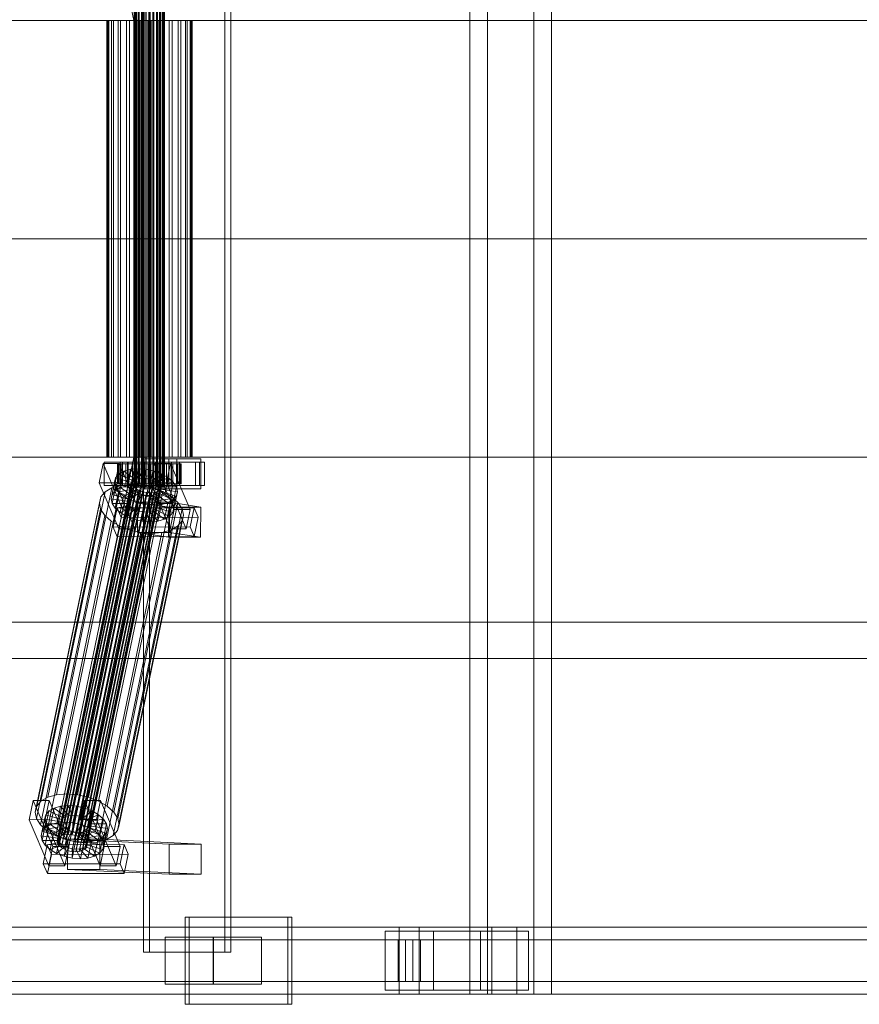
# Model space of a CAD drawing. Header units: millimetres. Extents: x -2233 to 61924, y -68080 to 6847.
# Tile 488 of 656: x 19113 to 19613, y -18456 to -17870. Entities that reach past the tile are written whole.
import ezdxf

# ---------------------------------------------------------------- set-up
doc = ezdxf.new("R2010")
doc.units = ezdxf.units.MM
doc.layers.add('superior_C02', color=7, linetype='Continuous', lineweight=0)

msp = doc.modelspace()

# ---------------------------------------------------------------- linework, layer by layer
at = {"layer": 'superior_C02'}
for p, q in [((19381.297, -17550), (19381.297, -18450)), ((19391.729, -18450), (19391.729, -17550)), ((19419.479, -18450), (19419.479, -17550)), ((19429.911, -17550), (19429.911, -18450)), ((19186.936, -17575), (19186.936, -18425)), ((19190.513, -18425), (19190.513, -17575)), ((19235.427, -18425), (19235.427, -17575)), ((19239.004, -17575), (19239.004, -18425)), ((19160.686, -17771.702), (19181.088, -17870)), ((19182.867, -17870), (19162.465, -17771.702)), ((19181.445, -18148), (19181.445, -17852)), ((19181.656, -18148), (19181.656, -17852)), ((19181.847, -18148), (19181.847, -17852)), ((19182.466, -18148), (19182.466, -17852)), ((19182.834, -18148), (19182.834, -17852)), ((19183.819, -18148), (19183.819, -17852)), ((19184.339, -18148), (19184.339, -17852)), ((19185.623, -18148), (19185.623, -17852)), ((19186.26, -18148), (19186.26, -17852)), ((19187.755, -18148), (19187.755, -17852)), ((19188.465, -18148), (19188.465, -17852)), ((19190.07, -18148), (19190.07, -17852)), ((19190.805, -18148), (19190.805, -17852)), ((19192.41, -18148), (19192.41, -17852)), ((19193.12, -18148), (19193.12, -17852)), ((19194.615, -18148), (19194.615, -17852)), ((19195.252, -18148), (19195.252, -17852)), ((19196.536, -18148), (19196.536, -17852)), ((19197.056, -18148), (19197.056, -17852)), ((19198.041, -18148), (19198.041, -17852)), ((19198.409, -18148), (19198.409, -17852)), ((19199.029, -17852), (19199.029, -18148)), ((19199.219, -18148), (19199.219, -17852)), ((19199.43, -18148), (19199.43, -17852)), ((18245.131, -17870), (19181.088, -17870)), ((19182.867, -17870), (18246.91, -17870)), ((19165.655, -17870), (19165.059, -17870)), ((19165.059, -17870), (19166.192, -17870)), ((19165.059, -18130), (19165.059, -17870)), ((19167.94, -17870), (19165.655, -17870)), ((19165.655, -18130), (19165.655, -17870)), ((19166.192, -17870), (19168.978, -17870)), ((19166.192, -18130), (19166.192, -17870)), ((19171.759, -17870), (19167.94, -17870)), ((19167.94, -18130), (19167.94, -17870)), ((19168.978, -17870), (19173.226, -17870)), ((19168.978, -18130), (19168.978, -17870)), ((19176.85, -17870), (19171.759, -17870)), ((19171.759, -18130), (19171.759, -17870)), ((19173.226, -17870), (19178.647, -17870)), ((19173.226, -18130), (19173.226, -17870)), ((19182.867, -17870), (19176.85, -17870)), ((19176.85, -18130), (19176.85, -17870)), ((19178.647, -17870), (19184.871, -17870)), ((19178.647, -18130), (19178.647, -17870)), ((19181.088, -17870), (19181.088, -18000)), ((19181.088, -17870), (20117.046, -17870)), ((19182.867, -18000), (19182.867, -17870)), ((20118.824, -17870), (19182.867, -17870)), ((19189.4, -17870), (19182.867, -17870)), ((19182.867, -18130), (19182.867, -17870)), ((19184.871, -17870), (19191.475, -17870)), ((19184.871, -18130), (19184.871, -17870)), ((19196.004, -17870), (19189.4, -17870)), ((19189.4, -18130), (19189.4, -17870)), ((19191.475, -17870), (19198.008, -17870)), ((19191.475, -18130), (19191.475, -17870)), ((19202.229, -17870), (19196.004, -17870)), ((19196.004, -18130), (19196.004, -17870)), ((19198.008, -17870), (19204.025, -17870)), ((19198.008, -18130), (19198.008, -17870)), ((19207.65, -17870), (19202.229, -17870)), ((19202.229, -18130), (19202.229, -17870)), ((19204.025, -17870), (19209.117, -17870)), ((19204.025, -18130), (19204.025, -17870)), ((19211.898, -17870), (19207.65, -17870)), ((19207.65, -18130), (19207.65, -17870)), ((19209.117, -17870), (19212.935, -17870)), ((19209.117, -18130), (19209.117, -17870)), ((19214.683, -17870), (19211.898, -17870)), ((19211.898, -18130), (19211.898, -17870)), ((19212.935, -17870), (19215.22, -17870)), ((19212.935, -18130), (19212.935, -17870)), ((19215.816, -17870), (19214.683, -17870)), ((19214.683, -17870), (19214.683, -18130)), ((19215.22, -17870), (19215.816, -17870)), ((19215.22, -18130), (19215.22, -17870)), ((19215.816, -18130), (19215.816, -17870)), ((18245.131, -18000), (19181.088, -18000)), ((19182.867, -18000), (18246.91, -18000)), ((19181.088, -18000), (19181.088, -18130)), ((19181.088, -18000), (20117.046, -18000)), ((19182.867, -18130), (19182.867, -18000)), ((20118.824, -18000), (19182.867, -18000)), ((18245.131, -18130), (19181.088, -18130)), ((19182.867, -18130), (18246.91, -18130)), ((19162.848, -18133.859), (19160.468, -18145.327)), ((19181.088, -18130), (19160.686, -18228.298)), ((19162.465, -18228.298), (19182.867, -18130)), ((19172.394, -18133.847), (19162.848, -18133.859)), ((19174.599, -18161.391), (19162.848, -18133.859)), ((19173.082, -18133), (19163.537, -18133)), ((19163.537, -18133), (19163.537, -18147)), ((19177.843, -18133), (19163.537, -18133)), ((19166.192, -18130), (19165.059, -18130)), ((19165.059, -18130), (19165.655, -18130)), ((19165.655, -18130), (19167.94, -18130)), ((19168.978, -18130), (19166.192, -18130)), ((19167.94, -18130), (19171.759, -18130)), ((19173.226, -18130), (19168.978, -18130)), ((19170.014, -18145.315), (19172.394, -18133.847)), ((19171.899, -18134), (19171.453, -18134)), ((19171.453, -18134), (19181.445, -18134)), ((19171.453, -18146), (19171.453, -18134)), ((19171.453, -18134), (19172.301, -18134)), ((19171.759, -18130), (19176.85, -18130)), ((19173.609, -18134), (19171.899, -18134)), ((19171.899, -18134), (19181.656, -18134)), ((19171.899, -18146), (19171.899, -18134)), ((19172.301, -18134), (19181.847, -18134)), ((19172.301, -18146), (19172.301, -18134)), ((19172.301, -18134), (19174.385, -18134)), ((19172.394, -18133.847), (19184.145, -18161.379)), ((19173.082, -18147), (19173.082, -18133)), ((19173.082, -18133), (19187.389, -18133)), ((19178.647, -18130), (19173.226, -18130)), ((19176.465, -18134), (19173.609, -18134)), ((19173.609, -18134), (19182.466, -18134)), ((19173.609, -18146), (19173.609, -18134)), ((19220.202, -18133), (19174.384, -18133)), ((19174.384, -18133), (19174.384, -18147)), ((19177.364, -18133), (19174.384, -18133)), ((19174.385, -18134), (19182.834, -18134)), ((19174.385, -18146), (19174.385, -18134)), ((19174.385, -18134), (19177.562, -18134)), ((19180.273, -18134), (19176.465, -18134)), ((19176.465, -18134), (19183.819, -18134)), ((19176.465, -18146), (19176.465, -18134)), ((19176.85, -18130), (19182.867, -18130)), ((19177.364, -18147), (19177.364, -18133)), ((19177.364, -18133), (19223.182, -18133)), ((19177.562, -18134), (19184.339, -18134)), ((19177.562, -18146), (19177.562, -18134)), ((19177.562, -18134), (19181.617, -18134)), ((19177.843, -18147), (19177.843, -18133)), ((19177.843, -18133), (19187.389, -18133)), ((19184.871, -18130), (19178.647, -18130)), ((19184.775, -18134), (19180.273, -18134)), ((19180.273, -18134), (19185.623, -18134)), ((19180.273, -18146), (19180.273, -18134)), ((19181.088, -18130), (20117.046, -18130)), ((19181.445, -18134), (19181.656, -18134)), ((19181.445, -18134), (19181.445, -18146)), ((19181.847, -18134), (19181.445, -18134)), ((19181.617, -18134), (19186.26, -18134)), ((19181.617, -18146), (19181.617, -18134)), ((19181.617, -18134), (19186.274, -18134)), ((19181.656, -18134), (19182.466, -18134)), ((19181.656, -18134), (19181.656, -18146)), ((19181.847, -18134), (19181.847, -18146)), ((19182.834, -18134), (19181.847, -18134)), ((19182.466, -18134), (19183.819, -18134)), ((19182.466, -18134), (19182.466, -18146)), ((19182.834, -18134), (19182.834, -18146)), ((19184.339, -18134), (19182.834, -18134)), ((20118.824, -18130), (19182.867, -18130)), ((19182.867, -18130), (19189.4, -18130)), ((19183.819, -18134), (19185.623, -18134)), ((19183.819, -18134), (19183.819, -18146)), ((19184.339, -18134), (19184.339, -18146)), ((19186.26, -18134), (19184.339, -18134)), ((19189.662, -18134), (19184.775, -18134)), ((19184.775, -18134), (19187.755, -18134)), ((19184.775, -18146), (19184.775, -18134)), ((19191.475, -18130), (19184.871, -18130)), ((19185.623, -18134), (19187.755, -18134)), ((19185.623, -18134), (19185.623, -18146)), ((19186.26, -18134), (19186.26, -18146)), ((19188.465, -18134), (19186.26, -18134)), ((19186.274, -18134), (19188.465, -18134)), ((19186.274, -18146), (19186.274, -18134)), ((19186.274, -18134), (19191.214, -18134)), ((19187.389, -18133), (19187.389, -18147)), ((19206.838, -18131), (19187.747, -18131)), ((19187.747, -18131), (19187.747, -18149)), ((19201.934, -18131), (19187.747, -18131)), ((19187.755, -18134), (19190.07, -18134)), ((19187.755, -18134), (19187.755, -18146)), ((19188.465, -18134), (19188.465, -18146)), ((19190.805, -18134), (19188.465, -18134)), ((19189.4, -18130), (19196.004, -18130)), ((19194.601, -18134), (19189.662, -18134)), ((19189.662, -18134), (19190.07, -18134)), ((19189.662, -18146), (19189.662, -18134)), ((19190.07, -18134), (19192.41, -18134)), ((19190.07, -18134), (19190.07, -18146)), ((19191.214, -18134), (19190.805, -18134)), ((19190.805, -18134), (19190.805, -18146)), ((19193.12, -18134), (19190.805, -18134)), ((19193.394, -18133.821), (19191.014, -18145.289)), ((19191.214, -18146), (19191.214, -18134)), ((19191.214, -18134), (19196.101, -18134)), ((19198.008, -18130), (19191.475, -18130)), ((19194.601, -18134), (19192.41, -18134)), ((19192.41, -18134), (19194.615, -18134)), ((19192.41, -18134), (19192.41, -18146)), ((19196.101, -18134), (19193.12, -18134)), ((19193.12, -18134), (19193.12, -18146)), ((19195.252, -18134), (19193.12, -18134)), ((19202.94, -18133.809), (19193.394, -18133.821)), ((19205.145, -18161.353), (19193.394, -18133.821)), ((19203.628, -18133), (19194.082, -18133)), ((19194.082, -18133), (19194.082, -18147)), ((19208.389, -18133), (19194.082, -18133)), ((19199.258, -18134), (19194.601, -18134)), ((19194.601, -18146), (19194.601, -18134)), ((19199.258, -18134), (19194.615, -18134)), ((19194.615, -18134), (19196.536, -18134)), ((19194.615, -18134), (19194.615, -18146)), ((19200.602, -18134), (19195.252, -18134)), ((19195.252, -18134), (19195.252, -18146)), ((19197.056, -18134), (19195.252, -18134)), ((19196.004, -18130), (19202.229, -18130)), ((19196.101, -18146), (19196.101, -18134)), ((19196.101, -18134), (19200.602, -18134)), ((19203.313, -18134), (19196.536, -18134)), ((19196.536, -18134), (19198.041, -18134)), ((19196.536, -18134), (19196.536, -18146)), ((19204.41, -18134), (19197.056, -18134)), ((19197.056, -18134), (19197.056, -18146)), ((19198.409, -18134), (19197.056, -18134)), ((19204.025, -18130), (19198.008, -18130)), ((19206.49, -18134), (19198.041, -18134)), ((19198.041, -18134), (19199.029, -18134)), ((19198.041, -18134), (19198.041, -18146)), ((19207.266, -18134), (19198.409, -18134)), ((19198.409, -18134), (19198.409, -18146)), ((19199.219, -18134), (19198.409, -18134)), ((19199.029, -18134), (19208.574, -18134)), ((19199.029, -18146), (19199.029, -18134)), ((19199.029, -18134), (19199.43, -18134)), ((19208.976, -18134), (19199.219, -18134)), ((19199.219, -18134), (19199.219, -18146)), ((19199.43, -18134), (19199.219, -18134)), ((19203.313, -18134), (19199.258, -18134)), ((19199.258, -18146), (19199.258, -18134)), ((19209.422, -18134), (19199.43, -18134)), ((19199.43, -18134), (19199.43, -18146)), ((19200.559, -18145.277), (19202.94, -18133.809)), ((19200.602, -18146), (19200.602, -18134)), ((19200.602, -18134), (19204.41, -18134)), ((19201.934, -18149), (19201.934, -18131)), ((19201.934, -18131), (19221.025, -18131)), ((19202.229, -18130), (19207.65, -18130)), ((19202.94, -18133.809), (19214.69, -18161.341)), ((19206.49, -18134), (19203.313, -18134)), ((19203.313, -18146), (19203.313, -18134)), ((19203.628, -18147), (19203.628, -18133)), ((19203.628, -18133), (19217.934, -18133)), ((19209.117, -18130), (19204.025, -18130)), ((19204.41, -18146), (19204.41, -18134)), ((19204.41, -18134), (19207.266, -18134)), ((19208.574, -18134), (19206.49, -18134)), ((19206.49, -18146), (19206.49, -18134)), ((19206.838, -18149), (19206.838, -18131)), ((19206.838, -18131), (19221.025, -18131)), ((19207.266, -18146), (19207.266, -18134)), ((19207.266, -18134), (19208.976, -18134)), ((19207.65, -18130), (19211.898, -18130)), ((19208.389, -18147), (19208.389, -18133)), ((19208.389, -18133), (19217.934, -18133)), ((19208.574, -18134), (19208.574, -18146)), ((19209.422, -18134), (19208.574, -18134)), ((19208.976, -18146), (19208.976, -18134)), ((19208.976, -18134), (19209.422, -18134)), ((19212.935, -18130), (19209.117, -18130)), ((19209.422, -18146), (19209.422, -18134)), ((19211.898, -18130), (19214.683, -18130)), ((19215.22, -18130), (19212.935, -18130)), ((19214.683, -18130), (19215.816, -18130)), ((19215.816, -18130), (19215.22, -18130)), ((19217.934, -18133), (19217.934, -18147)), ((19220.202, -18147), (19220.202, -18133)), ((19220.202, -18133), (19223.182, -18133)), ((19221.025, -18131), (19221.025, -18149)), ((19223.182, -18133), (19223.182, -18147)), ((19170.201, -18149.985), (19172.241, -18140.156)), ((19172.241, -18140.156), (19170.322, -18142.416)), ((19175.258, -18138.419), (19172.241, -18140.156)), ((19172.241, -18140.156), (19180.722, -18144.203)), ((19173.218, -18148.249), (19175.258, -18138.419)), ((19179.168, -18137.325), (19175.258, -18138.419)), ((19175.258, -18138.419), (19182.151, -18143.38)), ((19177.127, -18147.155), (19179.168, -18137.325)), ((19183.703, -18136.948), (19179.168, -18137.325)), ((19179.168, -18137.325), (19184.003, -18142.862)), ((19181.663, -18146.777), (19183.703, -18136.948)), ((19188.556, -18137.313), (19183.703, -18136.948)), ((19183.703, -18136.948), (19186.151, -18142.683)), ((19186.515, -18147.143), (19188.556, -18137.313)), ((19188.556, -18137.313), (19188.45, -18142.856)), ((19193.395, -18138.396), (19188.556, -18137.313)), ((19193.395, -18138.396), (19190.742, -18143.369)), ((19191.354, -18148.226), (19193.395, -18138.396)), ((19197.89, -18140.123), (19192.871, -18144.188)), ((19197.89, -18140.123), (19193.395, -18138.396)), ((19195.85, -18149.953), (19197.89, -18140.123)), ((19201.735, -18142.377), (19197.89, -18140.123)), ((19135.451, -18358.68), (19179.826, -18144.881)), ((19135.728, -18360.017), (19180.104, -18146.218)), ((19135.777, -18357.434), (19180.153, -18143.635)), ((19136.686, -18356.363), (19181.062, -18142.565)), ((19138.115, -18355.541), (19182.491, -18141.742)), ((19139.967, -18355.022), (19184.343, -18141.224)), ((19142.116, -18354.844), (19186.491, -18141.045)), ((19144.414, -18355.017), (19188.79, -18141.218)), ((19146.706, -18355.53), (19191.082, -18141.731)), ((19148.836, -18356.348), (19193.211, -18142.549)), ((19150.657, -18357.415), (19195.033, -18143.617)), ((19152.047, -18358.659), (19196.422, -18144.861)), ((19197.285, -18146.196), (19152.91, -18359.995)), ((19160.468, -18145.327), (19170.014, -18145.315)), ((19160.468, -18145.327), (19172.219, -18172.859)), ((19167.592, -18154.877), (19169.632, -18145.047)), ((19168.282, -18152.246), (19170.322, -18142.416)), ((19170.322, -18142.416), (19169.632, -18145.047)), ((19169.632, -18145.047), (19179.486, -18146.52)), ((19169.632, -18145.047), (19170.218, -18147.868)), ((19181.764, -18172.847), (19170.014, -18145.315)), ((19170.322, -18142.416), (19179.813, -18145.274)), ((19181.445, -18146), (19171.453, -18146)), ((19171.453, -18146), (19171.899, -18146)), ((19172.301, -18146), (19171.453, -18146)), ((19181.656, -18146), (19171.899, -18146)), ((19171.899, -18146), (19173.609, -18146)), ((19181.847, -18146), (19172.301, -18146)), ((19174.385, -18146), (19172.301, -18146)), ((19182.466, -18146), (19173.609, -18146)), ((19173.609, -18146), (19176.465, -18146)), ((19182.834, -18146), (19174.385, -18146)), ((19177.562, -18146), (19174.385, -18146)), ((19183.819, -18146), (19176.465, -18146)), ((19176.465, -18146), (19180.273, -18146)), ((19184.339, -18146), (19177.562, -18146)), ((19181.617, -18146), (19177.562, -18146)), ((19179.813, -18145.274), (19177.773, -18155.103)), ((19180.722, -18144.203), (19178.682, -18154.033)), ((19179.486, -18146.52), (19179.813, -18145.274)), ((19179.813, -18145.274), (19180.722, -18144.203)), ((19180.153, -18143.635), (19179.826, -18144.881)), ((19179.826, -18144.881), (19180.104, -18146.218)), ((19180.104, -18146.218), (19180.967, -18147.554)), ((19182.151, -18143.38), (19180.111, -18153.21)), ((19181.062, -18142.565), (19180.153, -18143.635)), ((19185.623, -18146), (19180.273, -18146)), ((19180.273, -18146), (19184.775, -18146)), ((19180.722, -18144.203), (19182.151, -18143.38)), ((19182.491, -18141.742), (19181.062, -18142.565)), ((19181.656, -18146), (19181.445, -18146)), ((19181.445, -18146), (19181.847, -18146)), ((19186.26, -18146), (19181.617, -18146)), ((19186.274, -18146), (19181.617, -18146)), ((19182.466, -18146), (19181.656, -18146)), ((19181.847, -18146), (19182.834, -18146)), ((19184.003, -18142.862), (19181.963, -18152.692)), ((19182.151, -18143.38), (19184.003, -18142.862)), ((19183.819, -18146), (19182.466, -18146)), ((19184.343, -18141.224), (19182.491, -18141.742)), ((19182.834, -18146), (19184.339, -18146)), ((19185.623, -18146), (19183.819, -18146)), ((19184.003, -18142.862), (19186.151, -18142.683)), ((19186.151, -18142.683), (19184.111, -18152.513)), ((19184.339, -18146), (19186.26, -18146)), ((19186.491, -18141.045), (19184.343, -18141.224)), ((19187.755, -18146), (19184.775, -18146)), ((19184.775, -18146), (19189.662, -18146)), ((19187.755, -18146), (19185.623, -18146)), ((19186.151, -18142.683), (19188.45, -18142.856)), ((19186.26, -18146), (19188.465, -18146)), ((19188.465, -18146), (19186.274, -18146)), ((19191.214, -18146), (19186.274, -18146)), ((19188.45, -18142.856), (19186.41, -18152.686)), ((19188.79, -18141.218), (19186.491, -18141.045)), ((19190.07, -18146), (19187.755, -18146)), ((19188.45, -18142.856), (19190.742, -18143.369)), ((19188.465, -18146), (19190.805, -18146)), ((19190.742, -18143.369), (19188.702, -18153.199)), ((19191.082, -18141.731), (19188.79, -18141.218)), ((19190.07, -18146), (19189.662, -18146)), ((19189.662, -18146), (19194.601, -18146)), ((19192.41, -18146), (19190.07, -18146)), ((19190.742, -18143.369), (19192.871, -18144.188)), ((19190.805, -18146), (19191.214, -18146)), ((19190.805, -18146), (19193.12, -18146)), ((19192.871, -18144.188), (19190.831, -18154.017)), ((19191.014, -18145.289), (19200.559, -18145.277)), ((19191.014, -18145.289), (19202.764, -18172.821)), ((19193.211, -18142.549), (19191.082, -18141.731)), ((19196.101, -18146), (19191.214, -18146)), ((19194.615, -18146), (19192.41, -18146)), ((19192.41, -18146), (19194.601, -18146)), ((19194.693, -18145.255), (19192.653, -18155.085)), ((19192.871, -18144.188), (19194.693, -18145.255)), ((19193.12, -18146), (19196.101, -18146)), ((19193.12, -18146), (19195.252, -18146)), ((19195.033, -18143.617), (19193.211, -18142.549)), ((19194.601, -18146), (19199.258, -18146)), ((19196.536, -18146), (19194.615, -18146)), ((19194.615, -18146), (19199.258, -18146)), ((19201.735, -18142.377), (19194.693, -18145.255)), ((19194.693, -18145.255), (19196.082, -18146.499)), ((19196.422, -18144.861), (19195.033, -18143.617)), ((19195.252, -18146), (19200.602, -18146)), ((19195.252, -18146), (19197.056, -18146)), ((19204.669, -18145.003), (19196.082, -18146.499)), ((19200.602, -18146), (19196.101, -18146)), ((19197.285, -18146.196), (19196.422, -18144.861)), ((19198.041, -18146), (19196.536, -18146)), ((19196.536, -18146), (19203.313, -18146)), ((19197.056, -18146), (19204.41, -18146)), ((19197.056, -18146), (19198.409, -18146)), ((19197.563, -18147.533), (19197.285, -18146.196)), ((19199.029, -18146), (19198.041, -18146)), ((19198.041, -18146), (19206.49, -18146)), ((19198.409, -18146), (19207.266, -18146)), ((19198.409, -18146), (19199.219, -18146)), ((19208.574, -18146), (19199.029, -18146)), ((19199.43, -18146), (19199.029, -18146)), ((19199.219, -18146), (19208.976, -18146)), ((19199.219, -18146), (19199.43, -18146)), ((19199.258, -18146), (19203.313, -18146)), ((19199.43, -18146), (19209.422, -18146)), ((19199.695, -18152.207), (19201.735, -18142.377)), ((19212.31, -18172.809), (19200.559, -18145.277)), ((19204.41, -18146), (19200.602, -18146)), ((19204.669, -18145.003), (19201.735, -18142.377)), ((19202.629, -18154.833), (19204.669, -18145.003)), ((19203.313, -18146), (19206.49, -18146)), ((19207.266, -18146), (19204.41, -18146)), ((19206.491, -18147.823), (19204.669, -18145.003)), ((19206.49, -18146), (19208.574, -18146)), ((19208.976, -18146), (19207.266, -18146)), ((19208.574, -18146), (19209.422, -18146)), ((19209.422, -18146), (19208.976, -18146)), ((19125.838, -18334.981), (19164.093, -18150.672)), ((19129.872, -18332.659), (19168.126, -18148.35)), ((19135.098, -18331.197), (19173.353, -18146.887)), ((19136.591, -18361.352), (19180.967, -18147.554)), ((19137.981, -18362.596), (19182.356, -18148.798)), ((19139.802, -18363.664), (19184.178, -18149.865)), ((19141.161, -18330.692), (19179.416, -18146.383)), ((19141.932, -18364.482), (19186.307, -18150.683)), ((19144.224, -18364.995), (19188.599, -18151.196)), ((19146.522, -18365.168), (19190.898, -18151.369)), ((19147.648, -18331.181), (19185.903, -18146.872)), ((19148.671, -18364.989), (19193.046, -18151.191)), ((19150.523, -18364.471), (19194.898, -18150.672)), ((19151.952, -18363.648), (19196.327, -18149.85)), ((19152.861, -18362.578), (19197.236, -18148.779)), ((19153.187, -18361.332), (19197.563, -18147.533)), ((19154.117, -18332.629), (19192.372, -18148.32)), ((19160.127, -18334.938), (19198.382, -18150.629)), ((19164.093, -18150.672), (19161.528, -18153.694)), ((19163.537, -18147), (19173.082, -18147)), ((19163.537, -18147), (19177.843, -18147)), ((19168.126, -18148.35), (19164.093, -18150.672)), ((19173.353, -18146.887), (19168.126, -18148.35)), ((19168.178, -18157.698), (19170.218, -18147.868)), ((19168.282, -18152.246), (19170.201, -18149.985)), ((19170, -18160.518), (19172.04, -18150.688)), ((19170.201, -18149.985), (19173.218, -18148.249)), ((19178.682, -18154.033), (19170.201, -18149.985)), ((19170.218, -18147.868), (19179.764, -18147.856)), ((19170.218, -18147.868), (19172.04, -18150.688)), ((19172.04, -18150.688), (19180.626, -18149.192)), ((19172.04, -18150.688), (19174.973, -18153.314)), ((19187.389, -18147), (19173.082, -18147)), ((19173.218, -18148.249), (19177.127, -18147.155)), ((19180.111, -18153.21), (19173.218, -18148.249)), ((19179.416, -18146.383), (19173.353, -18146.887)), ((19174.384, -18147), (19220.202, -18147)), ((19174.384, -18147), (19177.364, -18147)), ((19174.973, -18153.314), (19182.016, -18150.436)), ((19177.127, -18147.155), (19181.663, -18146.777)), ((19181.963, -18152.692), (19177.127, -18147.155)), ((19223.182, -18147), (19177.364, -18147)), ((19179.486, -18146.52), (19177.446, -18156.35)), ((19179.764, -18147.856), (19177.723, -18157.686)), ((19187.389, -18147), (19177.843, -18147)), ((19180.626, -18149.192), (19178.586, -18159.022)), ((19178.819, -18155.567), (19183.838, -18151.503)), ((19185.903, -18146.872), (19179.416, -18146.383)), ((19179.764, -18147.856), (19179.486, -18146.52)), ((19180.626, -18149.192), (19179.764, -18147.856)), ((19182.016, -18150.436), (19179.976, -18160.266)), ((19182.016, -18150.436), (19180.626, -18149.192)), ((19180.967, -18147.554), (19182.356, -18148.798)), ((19181.847, -18148), (19181.445, -18148)), ((19181.445, -18148), (19181.656, -18148)), ((19181.656, -18148), (19182.466, -18148)), ((19184.111, -18152.513), (19181.663, -18146.777)), ((19181.663, -18146.777), (19186.515, -18147.143)), ((19183.838, -18151.503), (19181.797, -18161.333)), ((19182.834, -18148), (19181.847, -18148)), ((19183.838, -18151.503), (19182.016, -18150.436)), ((19182.356, -18148.798), (19184.178, -18149.865)), ((19182.466, -18148), (19183.819, -18148)), ((19184.339, -18148), (19182.834, -18148)), ((19183.819, -18148), (19185.623, -18148)), ((19185.967, -18152.321), (19183.838, -18151.503)), ((19184.178, -18149.865), (19186.307, -18150.683)), ((19186.26, -18148), (19184.339, -18148)), ((19185.623, -18148), (19187.755, -18148)), ((19192.372, -18148.32), (19185.903, -18146.872)), ((19188.465, -18148), (19186.26, -18148)), ((19186.307, -18150.683), (19188.599, -18151.196)), ((19186.41, -18152.686), (19186.515, -18147.143)), ((19186.515, -18147.143), (19191.354, -18148.226)), ((19187.747, -18149), (19206.838, -18149)), ((19201.934, -18149), (19187.747, -18149)), ((19187.755, -18148), (19190.07, -18148)), ((19190.805, -18148), (19188.465, -18148)), ((19188.599, -18151.196), (19190.898, -18151.369)), ((19188.702, -18153.199), (19191.354, -18148.226)), ((19190.07, -18148), (19192.41, -18148)), ((19193.12, -18148), (19190.805, -18148)), ((19190.831, -18154.017), (19195.85, -18149.953)), ((19190.898, -18151.369), (19193.046, -18151.191)), ((19191.354, -18148.226), (19195.85, -18149.953)), ((19198.382, -18150.629), (19192.372, -18148.32)), ((19192.41, -18148), (19194.615, -18148)), ((19193.046, -18151.191), (19194.898, -18150.672)), ((19195.252, -18148), (19193.12, -18148)), ((19195.987, -18151.488), (19193.947, -18161.318)), ((19196.082, -18146.499), (19194.042, -18156.329)), ((19194.082, -18147), (19203.628, -18147)), ((19194.082, -18147), (19208.389, -18147)), ((19195.987, -18151.488), (19194.558, -18152.311)), ((19194.615, -18148), (19196.536, -18148)), ((19196.896, -18150.417), (19194.856, -18160.247)), ((19194.898, -18150.672), (19196.327, -18149.85)), ((19194.905, -18157.665), (19196.945, -18147.835)), ((19197.223, -18149.171), (19195.183, -18159.001)), ((19197.056, -18148), (19195.252, -18148)), ((19195.85, -18149.953), (19199.695, -18152.207)), ((19196.896, -18150.417), (19195.987, -18151.488)), ((19204.468, -18155.535), (19195.987, -18151.488)), ((19196.082, -18146.499), (19196.945, -18147.835)), ((19196.327, -18149.85), (19197.236, -18148.779)), ((19196.536, -18148), (19198.041, -18148)), ((19197.223, -18149.171), (19196.896, -18150.417)), ((19206.387, -18153.275), (19196.896, -18150.417)), ((19196.945, -18147.835), (19206.491, -18147.823)), ((19196.945, -18147.835), (19197.223, -18149.171)), ((19198.409, -18148), (19197.056, -18148)), ((19207.077, -18150.644), (19197.223, -18149.171)), ((19197.236, -18148.779), (19197.563, -18147.533)), ((19198.041, -18148), (19199.029, -18148)), ((19203.522, -18153.641), (19198.382, -18150.629)), ((19199.219, -18148), (19198.409, -18148)), ((19199.029, -18148), (19199.43, -18148)), ((19199.43, -18148), (19199.219, -18148)), ((19221.025, -18149), (19201.934, -18149)), ((19217.934, -18147), (19203.628, -18147)), ((19206.491, -18147.823), (19204.451, -18157.653)), ((19205.036, -18160.474), (19207.077, -18150.644)), ((19206.387, -18153.275), (19207.077, -18150.644)), ((19207.077, -18150.644), (19206.491, -18147.823)), ((19221.025, -18149), (19206.838, -18149)), ((19217.934, -18147), (19208.389, -18147)), ((19223.182, -18147), (19220.202, -18147)), ((19122.351, -18341.52), (19160.605, -18157.211)), ((19123.273, -18338.003), (19161.528, -18153.694)), ((19161.528, -18153.694), (19160.605, -18157.211)), ((19160.605, -18157.211), (19161.389, -18160.982)), ((19165.268, -18337.95), (19203.522, -18153.641)), ((19167.592, -18154.877), (19168.282, -18152.246)), ((19177.446, -18156.35), (19167.592, -18154.877)), ((19168.178, -18157.698), (19167.592, -18154.877)), ((19177.723, -18157.686), (19168.178, -18157.698)), ((19170, -18160.518), (19168.178, -18157.698)), ((19177.773, -18155.103), (19168.282, -18152.246)), ((19169.189, -18341.461), (19207.444, -18157.152)), ((19172.933, -18163.144), (19174.973, -18153.314)), ((19174.973, -18153.314), (19178.819, -18155.567)), ((19176.779, -18165.397), (19178.819, -18155.567)), ((19177.773, -18155.103), (19177.446, -18156.35)), ((19177.446, -18156.35), (19177.723, -18157.686)), ((19177.723, -18157.686), (19178.586, -18159.022)), ((19178.682, -18154.033), (19177.773, -18155.103)), ((19180.111, -18153.21), (19178.682, -18154.033)), ((19178.819, -18155.567), (19183.314, -18157.295)), ((19181.963, -18152.692), (19180.111, -18153.21)), ((19181.274, -18167.125), (19183.314, -18157.295)), ((19184.111, -18152.513), (19181.963, -18152.692)), ((19183.543, -18156.962), (19183.296, -18174.943)), ((19183.314, -18157.295), (19185.967, -18152.321)), ((19183.314, -18157.295), (19188.153, -18158.378)), ((19202.634, -18156.962), (19183.543, -18156.962)), ((19202.052, -18159.83), (19183.543, -18156.962)), ((19185.967, -18152.321), (19183.927, -18162.151)), ((19186.41, -18152.686), (19184.111, -18152.513)), ((19188.259, -18152.835), (19185.967, -18152.321)), ((19188.259, -18152.835), (19186.219, -18162.664)), ((19188.702, -18153.199), (19186.41, -18152.686)), ((19188.153, -18158.378), (19188.259, -18152.835)), ((19190.558, -18153.008), (19188.259, -18152.835)), ((19190.558, -18153.008), (19188.517, -18162.837)), ((19190.831, -18154.017), (19188.702, -18153.199)), ((19192.706, -18152.829), (19190.558, -18153.008)), ((19193.006, -18158.743), (19190.558, -18153.008)), ((19192.706, -18152.829), (19190.666, -18162.659)), ((19192.653, -18155.085), (19190.831, -18154.017)), ((19194.558, -18152.311), (19192.518, -18162.14)), ((19192.653, -18155.085), (19199.695, -18152.207)), ((19194.042, -18156.329), (19192.653, -18155.085)), ((19194.558, -18152.311), (19192.706, -18152.829)), ((19197.541, -18158.366), (19192.706, -18152.829)), ((19194.042, -18156.329), (19202.629, -18154.833)), ((19194.905, -18157.665), (19194.042, -18156.329)), ((19201.451, -18157.272), (19194.558, -18152.311)), ((19204.451, -18157.653), (19194.905, -18157.665)), ((19195.183, -18159.001), (19194.905, -18157.665)), ((19197.541, -18158.366), (19201.451, -18157.272)), ((19199.411, -18167.102), (19201.451, -18157.272)), ((19199.695, -18152.207), (19202.629, -18154.833)), ((19201.451, -18157.272), (19204.468, -18155.535)), ((19202.386, -18174.943), (19202.634, -18156.962)), ((19202.428, -18165.365), (19204.468, -18155.535)), ((19202.629, -18154.833), (19204.451, -18157.653)), ((19202.634, -18156.962), (19221.143, -18159.83)), ((19207.444, -18157.152), (19203.522, -18153.641)), ((19204.346, -18163.105), (19206.387, -18153.275)), ((19204.451, -18157.653), (19205.036, -18160.474)), ((19204.468, -18155.535), (19206.387, -18153.275)), ((19209.88, -18160.922), (19207.444, -18157.152)), ((19123.134, -18345.291), (19161.389, -18160.982)), ((19161.389, -18160.982), (19163.824, -18164.752)), ((19171.246, -18160.247), (19168.865, -18171.715)), ((19178.586, -18159.022), (19170, -18160.518)), ((19172.933, -18163.144), (19170, -18160.518)), ((19217.064, -18160.19), (19171.246, -18160.247)), ((19173.694, -18165.983), (19171.246, -18160.247)), ((19209.88, -18160.922), (19171.625, -18345.231)), ((19172.219, -18172.859), (19174.599, -18161.391)), ((19179.976, -18160.266), (19172.933, -18163.144)), ((19176.779, -18165.397), (19172.933, -18163.144)), ((19174.599, -18161.391), (19184.145, -18161.379)), ((19181.797, -18161.333), (19176.779, -18165.397)), ((19178.586, -18159.022), (19179.976, -18160.266)), ((19179.976, -18160.266), (19181.797, -18161.333)), ((19183.927, -18162.151), (19181.274, -18167.125)), ((19184.145, -18161.379), (19181.764, -18172.847)), ((19181.797, -18161.333), (19183.927, -18162.151)), ((19183.927, -18162.151), (19186.219, -18162.664)), ((19186.113, -18168.208), (19188.153, -18158.378)), ((19186.219, -18162.664), (19186.113, -18168.208)), ((19186.219, -18162.664), (19188.517, -18162.837)), ((19188.153, -18158.378), (19193.006, -18158.743)), ((19188.517, -18162.837), (19190.666, -18162.659)), ((19188.517, -18162.837), (19190.965, -18168.573)), ((19190.666, -18162.659), (19192.518, -18162.14)), ((19190.666, -18162.659), (19195.501, -18168.196)), ((19190.965, -18168.573), (19193.006, -18158.743)), ((19192.518, -18162.14), (19193.947, -18161.318)), ((19192.518, -18162.14), (19199.411, -18167.102)), ((19193.006, -18158.743), (19197.541, -18158.366)), ((19193.947, -18161.318), (19194.856, -18160.247)), ((19193.947, -18161.318), (19202.428, -18165.365)), ((19194.856, -18160.247), (19195.183, -18159.001)), ((19194.856, -18160.247), (19204.346, -18163.105)), ((19195.183, -18159.001), (19205.036, -18160.474)), ((19195.501, -18168.196), (19197.541, -18158.366)), ((19201.805, -18177.811), (19202.052, -18159.83)), ((19202.052, -18159.83), (19221.143, -18159.83)), ((19204.346, -18163.105), (19202.428, -18165.365)), ((19202.764, -18172.821), (19205.145, -18161.353)), ((19205.036, -18160.474), (19204.346, -18163.105)), ((19205.145, -18161.353), (19214.69, -18161.341)), ((19210.663, -18164.693), (19209.88, -18160.922)), ((19214.69, -18161.341), (19212.31, -18172.809)), ((19214.684, -18171.658), (19217.064, -18160.19)), ((19217.064, -18160.19), (19219.512, -18165.926)), ((19221.143, -18159.83), (19220.895, -18177.811)), ((19125.569, -18349.061), (19163.824, -18164.752)), ((19129.491, -18352.572), (19167.746, -18168.263)), ((19163.824, -18164.752), (19167.746, -18168.263)), ((19167.746, -18168.263), (19172.887, -18171.275)), ((19171.314, -18177.451), (19173.694, -18165.983)), ((19171.486, -18352.519), (19209.74, -18168.21)), ((19172.408, -18349.002), (19210.663, -18164.693)), ((19173.694, -18165.983), (19219.512, -18165.926)), ((19181.274, -18167.125), (19176.779, -18165.397)), ((19186.113, -18168.208), (19181.274, -18167.125)), ((19190.965, -18168.573), (19186.113, -18168.208)), ((19195.501, -18168.196), (19190.965, -18168.573)), ((19199.411, -18167.102), (19195.501, -18168.196)), ((19202.428, -18165.365), (19199.411, -18167.102)), ((19207.175, -18171.232), (19209.74, -18168.21)), ((19209.74, -18168.21), (19210.663, -18164.693)), ((19219.512, -18165.926), (19217.132, -18177.394)), ((19134.632, -18355.584), (19172.887, -18171.275)), ((19140.642, -18357.893), (19178.896, -18173.584)), ((19147.11, -18359.341), (19185.365, -18175.032)), ((19153.597, -18359.83), (19191.852, -18175.521)), ((19159.661, -18359.326), (19197.915, -18175.016)), ((19164.887, -18357.863), (19203.142, -18173.554)), ((19168.865, -18171.715), (19214.684, -18171.658)), ((19168.865, -18171.715), (19171.314, -18177.451)), ((19168.92, -18355.541), (19207.175, -18171.232)), ((19181.764, -18172.847), (19172.219, -18172.859)), ((19172.887, -18171.275), (19178.896, -18173.584)), ((19178.896, -18173.584), (19185.365, -18175.032)), ((19183.296, -18174.943), (19202.386, -18174.943)), ((19201.805, -18177.811), (19183.296, -18174.943)), ((19185.365, -18175.032), (19191.852, -18175.521)), ((19191.852, -18175.521), (19197.915, -18175.016)), ((19197.915, -18175.016), (19203.142, -18173.554)), ((19220.895, -18177.811), (19202.386, -18174.943)), ((19212.31, -18172.809), (19202.764, -18172.821)), ((19203.142, -18173.554), (19207.175, -18171.232)), ((19217.132, -18177.394), (19214.684, -18171.658)), ((19217.132, -18177.394), (19171.314, -18177.451)), ((19220.895, -18177.811), (19201.805, -18177.811)), ((19160.686, -18228.298), (18224.729, -18228.298)), ((18226.507, -18228.298), (19162.465, -18228.298)), ((19160.686, -18228.298), (19162.465, -18228.298)), ((20096.643, -18228.298), (19160.686, -18228.298)), ((19162.465, -18228.298), (20098.422, -18228.298)), ((24634.01, -18250), (15575.415, -18250)), ((15576.913, -18250), (24635.508, -18250)), ((19125.838, -18334.981), (19129.872, -18332.659)), ((19129.872, -18332.659), (19135.098, -18331.197)), ((19135.098, -18331.197), (19141.161, -18330.692)), ((19141.161, -18330.692), (19147.648, -18331.181)), ((19147.648, -18331.181), (19154.117, -18332.629)), ((19154.117, -18332.629), (19160.127, -18334.938)), ((19121.193, -18334.551), (19118.813, -18346.02)), ((19130.739, -18334.539), (19121.193, -18334.551)), ((19132.944, -18362.083), (19121.193, -18334.551)), ((19122.351, -18341.52), (19123.273, -18338.003)), ((19123.273, -18338.003), (19125.838, -18334.981)), ((19128.359, -18346.008), (19130.739, -18334.539)), ((19133.603, -18339.111), (19130.586, -18340.848)), ((19130.739, -18334.539), (19142.489, -18362.071)), ((19131.563, -18348.941), (19133.603, -18339.111)), ((19137.512, -18338.017), (19133.603, -18339.111)), ((19133.603, -18339.111), (19140.496, -18344.073)), ((19135.472, -18347.847), (19137.512, -18338.017)), ((19142.048, -18337.64), (19137.512, -18338.017)), ((19137.512, -18338.017), (19142.348, -18343.554)), ((19140.008, -18347.47), (19142.048, -18337.64)), ((19146.901, -18338.005), (19142.048, -18337.64)), ((19142.048, -18337.64), (19144.496, -18343.376)), ((19144.86, -18347.835), (19146.901, -18338.005)), ((19146.901, -18338.005), (19146.795, -18343.549)), ((19151.739, -18339.088), (19146.901, -18338.005)), ((19151.739, -18339.088), (19149.087, -18344.062)), ((19151.739, -18334.513), (19149.359, -18345.981)), ((19149.699, -18348.918), (19151.739, -18339.088)), ((19161.284, -18334.501), (19151.739, -18334.513)), ((19163.489, -18362.045), (19151.739, -18334.513)), ((19156.235, -18340.816), (19151.739, -18339.088)), ((19158.904, -18345.969), (19161.284, -18334.501)), ((19160.127, -18334.938), (19165.268, -18337.95)), ((19161.284, -18334.501), (19173.035, -18362.033)), ((19165.268, -18337.95), (19169.189, -18341.461)), ((19123.134, -18345.291), (19122.351, -18341.52)), ((19125.569, -18349.061), (19123.134, -18345.291)), ((19126.627, -18352.938), (19128.667, -18343.108)), ((19128.667, -18343.108), (19127.977, -18345.739)), ((19128.546, -18350.678), (19130.586, -18340.848)), ((19130.586, -18340.848), (19128.667, -18343.108)), ((19128.667, -18343.108), (19138.158, -18345.966)), ((19130.586, -18340.848), (19139.067, -18344.895)), ((19139.067, -18344.895), (19137.026, -18354.725)), ((19138.158, -18345.966), (19139.067, -18344.895)), ((19140.496, -18344.073), (19138.456, -18353.902)), ((19139.067, -18344.895), (19140.496, -18344.073)), ((19142.348, -18343.554), (19140.307, -18353.384)), ((19140.496, -18344.073), (19142.348, -18343.554)), ((19142.348, -18343.554), (19144.496, -18343.376)), ((19144.496, -18343.376), (19142.456, -18353.205)), ((19144.496, -18343.376), (19146.795, -18343.549)), ((19146.795, -18343.549), (19144.754, -18353.378)), ((19146.795, -18343.549), (19149.087, -18344.062)), ((19149.087, -18344.062), (19147.046, -18353.892)), ((19149.087, -18344.062), (19151.216, -18344.88)), ((19151.216, -18344.88), (19149.176, -18354.71)), ((19156.235, -18340.816), (19151.216, -18344.88)), ((19151.216, -18344.88), (19153.038, -18345.947)), ((19160.08, -18343.069), (19153.038, -18345.947)), ((19154.195, -18350.645), (19156.235, -18340.816)), ((19163.014, -18345.695), (19154.427, -18347.191)), ((19160.08, -18343.069), (19156.235, -18340.816)), ((19158.04, -18352.899), (19160.08, -18343.069)), ((19163.014, -18345.695), (19160.08, -18343.069)), ((19160.974, -18355.525), (19163.014, -18345.695)), ((19164.836, -18348.515), (19163.014, -18345.695)), ((19169.189, -18341.461), (19171.625, -18345.231)), ((19171.625, -18345.231), (19172.408, -18349.002)), ((19118.813, -18346.02), (19128.359, -18346.008)), ((19118.813, -18346.02), (19130.564, -18373.551)), ((19129.491, -18352.572), (19125.569, -18349.061)), ((19125.937, -18355.569), (19127.977, -18345.739)), ((19126.523, -18358.39), (19128.563, -18348.56)), ((19126.627, -18352.938), (19128.546, -18350.678)), ((19127.977, -18345.739), (19137.831, -18347.212)), ((19127.977, -18345.739), (19128.563, -18348.56)), ((19128.344, -18361.21), (19130.385, -18351.38)), ((19140.109, -18373.539), (19128.359, -18346.008)), ((19128.546, -18350.678), (19131.563, -18348.941)), ((19137.026, -18354.725), (19128.546, -18350.678)), ((19128.563, -18348.56), (19138.108, -18348.548)), ((19128.563, -18348.56), (19130.385, -18351.38)), ((19130.385, -18351.38), (19138.971, -18349.884)), ((19130.385, -18351.38), (19133.318, -18354.006)), ((19131.563, -18348.941), (19135.472, -18347.847)), ((19138.456, -18353.902), (19131.563, -18348.941)), ((19133.318, -18354.006), (19140.361, -18351.128)), ((19135.472, -18347.847), (19140.008, -18347.47)), ((19140.307, -18353.384), (19135.472, -18347.847)), ((19137.831, -18347.212), (19135.791, -18357.042)), ((19138.108, -18348.548), (19136.068, -18358.378)), ((19138.158, -18345.966), (19136.117, -18355.796)), ((19138.971, -18349.884), (19136.931, -18359.714)), ((19137.831, -18347.212), (19138.158, -18345.966)), ((19138.108, -18348.548), (19137.831, -18347.212)), ((19138.971, -18349.884), (19138.108, -18348.548)), ((19140.361, -18351.128), (19138.321, -18360.958)), ((19140.361, -18351.128), (19138.971, -18349.884)), ((19142.456, -18353.205), (19140.008, -18347.47)), ((19140.008, -18347.47), (19144.86, -18347.835)), ((19142.183, -18352.196), (19140.361, -18351.128)), ((19144.754, -18353.378), (19144.86, -18347.835)), ((19144.86, -18347.835), (19149.699, -18348.918)), ((19147.046, -18353.892), (19149.699, -18348.918)), ((19149.176, -18354.71), (19154.195, -18350.645)), ((19149.359, -18345.981), (19158.904, -18345.969)), ((19149.359, -18345.981), (19161.109, -18373.513)), ((19149.699, -18348.918), (19154.195, -18350.645)), ((19153.038, -18345.947), (19150.997, -18355.777)), ((19154.427, -18347.191), (19152.387, -18357.021)), ((19153.038, -18345.947), (19154.427, -18347.191)), ((19155.241, -18351.109), (19153.201, -18360.939)), ((19153.25, -18358.357), (19155.29, -18348.527)), ((19155.568, -18349.863), (19153.528, -18359.693)), ((19154.195, -18350.645), (19158.04, -18352.899)), ((19155.241, -18351.109), (19154.332, -18352.18)), ((19154.427, -18347.191), (19155.29, -18348.527)), ((19155.568, -18349.863), (19155.241, -18351.109)), ((19164.732, -18353.967), (19155.241, -18351.109)), ((19155.29, -18348.527), (19164.836, -18348.515)), ((19155.29, -18348.527), (19155.568, -18349.863)), ((19165.422, -18351.336), (19155.568, -18349.863)), ((19170.655, -18373.501), (19158.904, -18345.969)), ((19164.836, -18348.515), (19162.795, -18358.345)), ((19163.381, -18361.166), (19165.422, -18351.336)), ((19164.732, -18353.967), (19165.422, -18351.336)), ((19165.422, -18351.336), (19164.836, -18348.515)), ((19172.408, -18349.002), (19171.486, -18352.519)), ((19125.937, -18355.569), (19126.627, -18352.938)), ((19135.791, -18357.042), (19125.937, -18355.569)), ((19126.523, -18358.39), (19125.937, -18355.569)), ((19136.117, -18355.796), (19126.627, -18352.938)), ((19134.632, -18355.584), (19129.491, -18352.572)), ((19131.278, -18363.836), (19133.318, -18354.006)), ((19133.318, -18354.006), (19137.164, -18356.26)), ((19140.642, -18357.893), (19134.632, -18355.584)), ((19135.124, -18366.09), (19137.164, -18356.26)), ((19135.451, -18358.68), (19135.777, -18357.434)), ((19135.777, -18357.434), (19136.686, -18356.363)), ((19136.117, -18355.796), (19135.791, -18357.042)), ((19135.791, -18357.042), (19136.068, -18358.378)), ((19137.026, -18354.725), (19136.117, -18355.796)), ((19136.686, -18356.363), (19138.115, -18355.541)), ((19138.456, -18353.902), (19137.026, -18354.725)), ((19137.164, -18356.26), (19142.183, -18352.196)), ((19137.164, -18356.26), (19141.659, -18357.987)), ((19138.115, -18355.541), (19139.967, -18355.022)), ((19140.307, -18353.384), (19138.456, -18353.902)), ((19139.967, -18355.022), (19142.116, -18354.844)), ((19142.183, -18352.196), (19140.142, -18362.025)), ((19142.456, -18353.205), (19140.307, -18353.384)), ((19141.659, -18357.987), (19144.312, -18353.014)), ((19142.116, -18354.844), (19144.414, -18355.017)), ((19144.312, -18353.014), (19142.183, -18352.196)), ((19144.312, -18353.014), (19142.272, -18362.843)), ((19144.754, -18353.378), (19142.456, -18353.205)), ((19146.604, -18353.527), (19144.312, -18353.014)), ((19144.414, -18355.017), (19146.706, -18355.53)), ((19146.604, -18353.527), (19144.564, -18363.357)), ((19147.046, -18353.892), (19144.754, -18353.378)), ((19146.498, -18359.07), (19146.604, -18353.527)), ((19148.903, -18353.7), (19146.604, -18353.527)), ((19146.706, -18355.53), (19148.836, -18356.348)), ((19148.903, -18353.7), (19146.862, -18363.53)), ((19149.176, -18354.71), (19147.046, -18353.892)), ((19148.836, -18356.348), (19150.657, -18357.415)), ((19151.051, -18353.521), (19148.903, -18353.7)), ((19151.351, -18359.436), (19148.903, -18353.7)), ((19151.051, -18353.521), (19149.011, -18363.351)), ((19150.997, -18355.777), (19149.176, -18354.71)), ((19150.657, -18357.415), (19152.047, -18358.659)), ((19152.903, -18353.003), (19150.863, -18362.833)), ((19150.997, -18355.777), (19158.04, -18352.899)), ((19152.387, -18357.021), (19150.997, -18355.777)), ((19152.903, -18353.003), (19151.051, -18353.521)), ((19155.886, -18359.058), (19151.051, -18353.521)), ((19154.332, -18352.18), (19152.292, -18362.01)), ((19152.387, -18357.021), (19160.974, -18355.525)), ((19153.25, -18358.357), (19152.387, -18357.021)), ((19154.332, -18352.18), (19152.903, -18353.003)), ((19159.796, -18357.964), (19152.903, -18353.003)), ((19162.813, -18356.228), (19154.332, -18352.18)), ((19158.04, -18352.899), (19160.974, -18355.525)), ((19159.796, -18357.964), (19162.813, -18356.228)), ((19160.772, -18366.057), (19162.813, -18356.228)), ((19160.974, -18355.525), (19162.795, -18358.345)), ((19162.691, -18363.797), (19164.732, -18353.967)), ((19162.813, -18356.228), (19164.732, -18353.967)), ((19168.92, -18355.541), (19164.887, -18357.863)), ((19171.486, -18352.519), (19168.92, -18355.541)), ((19136.068, -18358.378), (19126.523, -18358.39)), ((19128.344, -18361.21), (19126.523, -18358.39)), ((19129.591, -18360.939), (19127.21, -18372.408)), ((19136.931, -18359.714), (19128.344, -18361.21)), ((19131.278, -18363.836), (19128.344, -18361.21)), ((19175.409, -18360.882), (19129.591, -18360.939)), ((19132.039, -18366.675), (19129.591, -18360.939)), ((19130.564, -18373.551), (19132.944, -18362.083)), ((19138.321, -18360.958), (19131.278, -18363.836)), ((19132.944, -18362.083), (19142.489, -18362.071)), ((19140.142, -18362.025), (19135.124, -18366.09)), ((19135.728, -18360.017), (19135.451, -18358.68)), ((19136.591, -18361.352), (19135.728, -18360.017)), ((19136.068, -18358.378), (19136.931, -18359.714)), ((19137.981, -18362.596), (19136.591, -18361.352)), ((19136.931, -18359.714), (19138.321, -18360.958)), ((19139.802, -18363.664), (19137.981, -18362.596)), ((19138.321, -18360.958), (19140.142, -18362.025)), ((19139.619, -18367.817), (19141.659, -18357.987)), ((19142.272, -18362.843), (19139.619, -18367.817)), ((19142.489, -18362.071), (19140.109, -18373.539)), ((19140.142, -18362.025), (19142.272, -18362.843)), ((19147.11, -18359.341), (19140.642, -18357.893)), ((19141.659, -18357.987), (19146.498, -18359.07)), ((19141.802, -18357.646), (19141.726, -18375.644)), ((19160.893, -18357.646), (19141.802, -18357.646)), ((19202.195, -18360.514), (19141.802, -18357.646)), ((19142.272, -18362.843), (19144.564, -18363.357)), ((19144.458, -18368.9), (19146.498, -18359.07)), ((19146.498, -18359.07), (19151.351, -18359.436)), ((19153.597, -18359.83), (19147.11, -18359.341)), ((19149.011, -18363.351), (19150.863, -18362.833)), ((19149.31, -18369.265), (19151.351, -18359.436)), ((19150.863, -18362.833), (19152.292, -18362.01)), ((19150.863, -18362.833), (19157.755, -18367.794)), ((19151.351, -18359.436), (19155.886, -18359.058)), ((19152.861, -18362.578), (19151.952, -18363.648)), ((19152.047, -18358.659), (19152.91, -18359.995)), ((19152.292, -18362.01), (19153.201, -18360.939)), ((19152.292, -18362.01), (19160.772, -18366.057)), ((19153.187, -18361.332), (19152.861, -18362.578)), ((19152.91, -18359.995), (19153.187, -18361.332)), ((19153.201, -18360.939), (19153.528, -18359.693)), ((19153.201, -18360.939), (19162.691, -18363.797)), ((19162.795, -18358.345), (19153.25, -18358.357)), ((19153.528, -18359.693), (19153.25, -18358.357)), ((19153.528, -18359.693), (19163.381, -18361.166)), ((19159.661, -18359.326), (19153.597, -18359.83)), ((19153.846, -18368.888), (19155.886, -18359.058)), ((19155.886, -18359.058), (19159.796, -18357.964)), ((19157.755, -18367.794), (19159.796, -18357.964)), ((19164.887, -18357.863), (19159.661, -18359.326)), ((19160.817, -18375.644), (19160.893, -18357.646)), ((19160.893, -18357.646), (19221.286, -18360.514)), ((19161.109, -18373.513), (19163.489, -18362.045)), ((19163.381, -18361.166), (19162.691, -18363.797)), ((19162.795, -18358.345), (19163.381, -18361.166)), ((19163.489, -18362.045), (19173.035, -18362.033)), ((19173.035, -18362.033), (19170.655, -18373.501)), ((19173.029, -18372.35), (19175.409, -18360.882)), ((19175.409, -18360.882), (19177.857, -18366.618)), ((19202.119, -18378.512), (19202.195, -18360.514)), ((19202.195, -18360.514), (19221.286, -18360.514)), ((19221.286, -18360.514), (19221.21, -18378.512)), ((19129.658, -18378.143), (19132.039, -18366.675)), ((19135.124, -18366.09), (19131.278, -18363.836)), ((19132.039, -18366.675), (19177.857, -18366.618)), ((19139.619, -18367.817), (19135.124, -18366.09)), ((19144.458, -18368.9), (19139.619, -18367.817)), ((19141.932, -18364.482), (19139.802, -18363.664)), ((19144.224, -18364.995), (19141.932, -18364.482)), ((19146.522, -18365.168), (19144.224, -18364.995)), ((19144.564, -18363.357), (19144.458, -18368.9)), ((19149.31, -18369.265), (19144.458, -18368.9)), ((19144.564, -18363.357), (19146.862, -18363.53)), ((19148.671, -18364.989), (19146.522, -18365.168)), ((19146.862, -18363.53), (19149.011, -18363.351)), ((19146.862, -18363.53), (19149.31, -18369.265)), ((19150.523, -18364.471), (19148.671, -18364.989)), ((19149.011, -18363.351), (19153.846, -18368.888)), ((19153.846, -18368.888), (19149.31, -18369.265)), ((19151.952, -18363.648), (19150.523, -18364.471)), ((19157.755, -18367.794), (19153.846, -18368.888)), ((19160.772, -18366.057), (19157.755, -18367.794)), ((19162.691, -18363.797), (19160.772, -18366.057)), ((19177.857, -18366.618), (19175.477, -18378.086)), ((19127.21, -18372.408), (19173.029, -18372.35)), ((19127.21, -18372.408), (19129.658, -18378.143)), ((19140.109, -18373.539), (19130.564, -18373.551)), ((19170.655, -18373.501), (19161.109, -18373.513)), ((19175.477, -18378.086), (19173.029, -18372.35)), ((19175.477, -18378.086), (19129.658, -18378.143)), ((19141.726, -18375.644), (19160.817, -18375.644)), ((19202.119, -18378.512), (19141.726, -18375.644)), ((19221.21, -18378.512), (19160.817, -18375.644)), ((19221.21, -18378.512), (19202.119, -18378.512)), ((19272.888, -18404), (19211.797, -18404)), ((19211.797, -18404), (19211.797, -18456)), ((19214.181, -18404), (19211.797, -18404)), ((19214.181, -18456), (19214.181, -18404)), ((19214.181, -18404), (19275.272, -18404)), ((19272.888, -18456), (19272.888, -18404)), ((19272.888, -18404), (19275.272, -18404)), ((19275.272, -18404), (19275.272, -18456)), ((19339.287, -18410), (18193.828, -18410)), ((18205.75, -18410), (19351.209, -18410)), ((19394.427, -18410), (18248.967, -18410)), ((18263.87, -18410), (19409.329, -18410)), ((19339.287, -18410), (19339.287, -18450)), ((19351.209, -18410), (19339.287, -18410)), ((20484.747, -18410), (19339.287, -18410)), ((19351.209, -18450), (19351.209, -18410)), ((19351.209, -18410), (20496.669, -18410)), ((19394.427, -18410), (19394.427, -18450)), ((19409.329, -18410), (19394.427, -18410)), ((20539.887, -18410), (19394.427, -18410)), ((19409.329, -18450), (19409.329, -18410)), ((19409.329, -18410), (20554.789, -18410)), ((19228.481, -18416), (19199.844, -18416)), ((19199.844, -18416), (19199.844, -18444)), ((19228.62, -18416), (19199.844, -18416)), ((19228.481, -18444), (19228.481, -18416)), ((19228.481, -18416), (19257.256, -18416)), ((19228.62, -18444), (19228.62, -18416)), ((19228.62, -18416), (19257.256, -18416)), ((19257.256, -18416), (19257.256, -18444)), ((19359.567, -18412.5), (19330.93, -18412.5)), ((19330.93, -18412.5), (19330.93, -18447.5)), ((19387.56, -18412.5), (19330.93, -18412.5)), ((19359.567, -18447.5), (19359.567, -18412.5)), ((19359.567, -18412.5), (19416.196, -18412.5)), ((19387.56, -18447.5), (19387.56, -18412.5)), ((19387.56, -18412.5), (19416.196, -18412.5)), ((19416.196, -18412.5), (19416.196, -18447.5)), ((19338.593, -18417.5), (18249.764, -18417.5)), ((18263.073, -18417.5), (19351.903, -18417.5)), ((19338.593, -18417.5), (19338.593, -18442.5)), ((19351.903, -18417.5), (19338.593, -18417.5)), ((19343.072, -18417.5), (19347.425, -18417.5)), ((19343.072, -18442.5), (19343.072, -18417.5)), ((20545.161, -18417.5), (19343.072, -18417.5)), ((19347.425, -18417.5), (19347.425, -18442.5)), ((19347.425, -18417.5), (20549.514, -18417.5)), ((19351.903, -18442.5), (19351.903, -18417.5)), ((19186.936, -18425), (19235.427, -18425)), ((19186.936, -18425), (19190.513, -18425)), ((19239.004, -18425), (19190.513, -18425)), ((19239.004, -18425), (19235.427, -18425)), ((18249.764, -18442.5), (19338.593, -18442.5)), ((18263.073, -18442.5), (19351.903, -18442.5)), ((19199.844, -18444), (19228.481, -18444)), ((19199.844, -18444), (19228.62, -18444)), ((19257.256, -18444), (19228.481, -18444)), ((19257.256, -18444), (19228.62, -18444)), ((19338.593, -18442.5), (19351.903, -18442.5)), ((19347.425, -18442.5), (19343.072, -18442.5)), ((19343.072, -18442.5), (20545.161, -18442.5)), ((19347.425, -18442.5), (20549.514, -18442.5)), ((18193.828, -18450), (19339.287, -18450)), ((18205.75, -18450), (19351.209, -18450)), ((18248.967, -18450), (19394.427, -18450)), ((18263.87, -18450), (19409.329, -18450)), ((19330.93, -18447.5), (19359.567, -18447.5)), ((19387.56, -18447.5), (19330.93, -18447.5)), ((19339.287, -18450), (19351.209, -18450)), ((19339.287, -18450), (20484.747, -18450)), ((19351.209, -18450), (20496.669, -18450)), ((19416.196, -18447.5), (19359.567, -18447.5)), ((19381.297, -18450), (19419.479, -18450)), ((19381.297, -18450), (19391.729, -18450)), ((19416.196, -18447.5), (19387.56, -18447.5)), ((19429.911, -18450), (19391.729, -18450)), ((19394.427, -18450), (19409.329, -18450)), ((19394.427, -18450), (20539.887, -18450)), ((19409.329, -18450), (20554.789, -18450)), ((19429.911, -18450), (19419.479, -18450)), ((19211.797, -18456), (19272.888, -18456)), ((19211.797, -18456), (19214.181, -18456)), ((19275.272, -18456), (19214.181, -18456)), ((19275.272, -18456), (19272.888, -18456))]:
    msp.add_line(p, q, dxfattribs=at)

doc.saveas('drawing.dxf')
